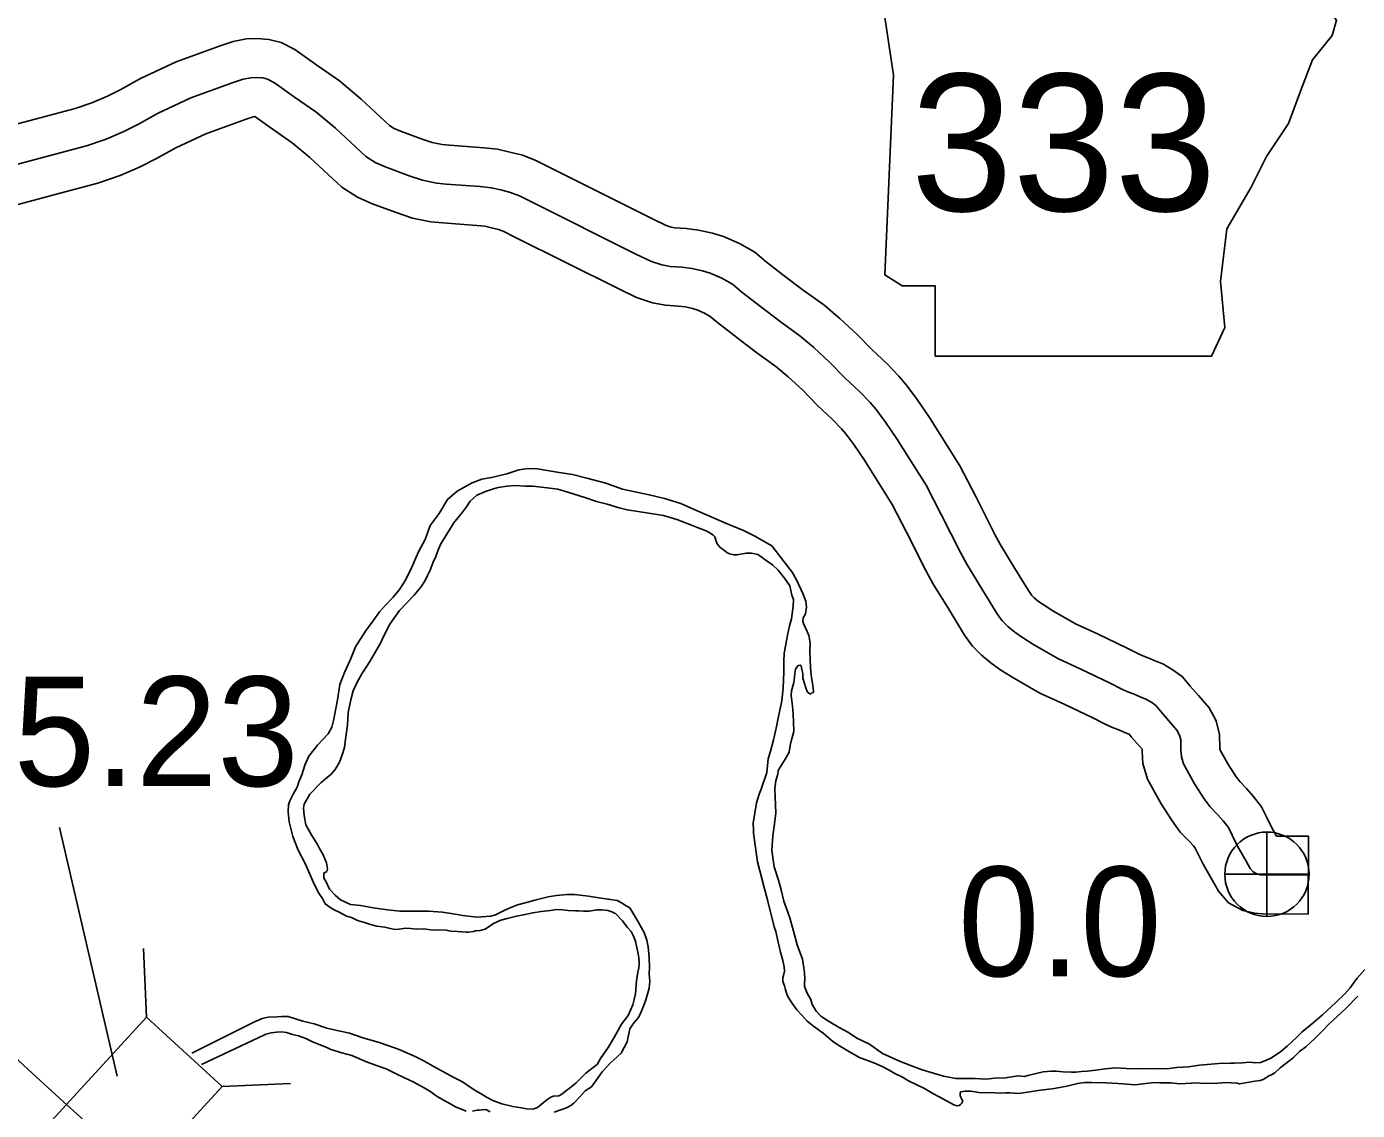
# Model space of a CAD drawing. Extents: x -83719 to 153526, y -11835 to 11446.
# Drawn here: x 13818.5 to 13989.5, y -1702.6 to -1563.3 of the extents above; entities that cross this region are included whole.
import ezdxf

# ---------------------------------------------------------------- set-up
doc = ezdxf.new("R2010")
doc.units = 0
for name, color, linetype in [('Level 10', 7, 'Continuous'), ('Level 15', 7, 'Continuous'), ('Level 20', 7, 'Continuous'), ('Level 21', 7, 'Continuous'), ('Level 25', 7, 'Continuous'), ('Level 26', 7, 'Continuous'), ('Level 58', 7, 'Continuous'), ('Level 59', 7, 'Continuous'), ('Level 9', 7, 'Continuous')]:
    doc.layers.add(name, color=color, linetype=linetype)

msp = doc.modelspace()

# ---------------------------------------------------------------- linework, layer by layer
at = {"layer": 'Level 10'}
for points in [[(13983.2, -1667.34), (13979.1, -1667.32), (13978.5, -1666.27), (13977.89, -1665.02), (13977.18, -1663.55), (13976.1, -1662.18), (13975.24, -1661.21), (13974.38, -1660.32), (13973.92, -1659.7), (13972.85, -1658.03), (13971.83, -1656.19), (13971.82, -1656.01), (13971.78, -1654.28), (13971.34, -1652.52), (13970.43, -1650.85), (13969.05, -1649.24), (13968.02, -1648.05), (13967.02, -1646.87), (13965.81, -1645.99), (13964.57, -1645.25), (13963.5, -1644.8), (13962.67, -1644.46), (13961.93, -1644.16), (13961.38, -1643.92), (13959.92, -1643.17), (13956.07, -1641.34), (13953.28, -1640.04), (13950.34, -1638.38), (13949.22, -1637.67), (13948.5, -1637.17), (13947.94, -1636.7), (13947.66, -1636.42), (13947.38, -1636.04), (13946.94, -1635.28), (13945.47, -1632.93), (13943.61, -1629.89), (13942.9, -1628.58), (13940.44, -1623.71), (13938.4, -1619.77), (13934.51, -1613.55), (13932.93, -1611.23), (13931.56, -1609.38), (13930.56, -1608.23), (13929.04, -1606.67), (13927.08, -1604.82), (13925.15, -1602.84), (13922.96, -1600.81), (13920.9, -1599.09), (13918.27, -1597.2), (13915.83, -1595.34), (13913.52, -1593.55), (13912.04, -1592.32), (13910.08, -1591.18), (13908.02, -1590.3), (13906.59, -1589.86), (13904.81, -1589.47), (13903.21, -1589.27), (13901.77, -1589.16), (13901.3, -1589.09), (13900.64, -1588.86), (13898.98, -1588.06), (13885.6, -1581.38), (13883.83, -1580.5), (13882.18, -1579.86), (13880.56, -1579.44), (13878.97, -1579.09), (13877.21, -1578.9), (13872.8, -1578.57), (13871.87, -1578.48), (13870.6, -1578.23), (13869.29, -1577.79), (13866.53, -1576.76), (13865.7, -1576.4), (13865.11, -1576.02), (13861.46, -1572.63), (13858.68, -1570.31), (13855.77, -1568.28), (13852.93, -1566.27), (13851.18, -1565.36), (13849.6, -1564.97), (13848.08, -1564.86), (13846.73, -1564.91), (13845.02, -1565.22), (13843.33, -1565.81), (13837.67, -1567.87), (13833.08, -1569.98), (13830.49, -1571.45), (13828.84, -1572.26), (13826.86, -1573.12), (13824.71, -1573.86), (13820.22, -1575.04), (13811.14, -1577.46)], [(13983.2, -1667.34), (13983.15, -1677.34), (13977.29, -1677.31), (13976.31, -1677.24), (13974.78, -1676.88), (13972.94, -1675.9), (13971.63, -1674.4), (13970.85, -1673.04), (13969.65, -1670.95), (13968.9, -1669.39), (13968.65, -1668.88), (13968.41, -1668.58), (13967.9, -1668), (13966.73, -1666.8), (13965.69, -1665.38), (13964.26, -1663.17), (13962.5, -1659.99), (13961.93, -1658.01), (13961.82, -1656.46), (13961.82, -1656.16), (13961.48, -1655.77), (13960.42, -1654.56), (13960.19, -1654.28), (13960.05, -1654.2), (13959.69, -1654.05), (13958.9, -1653.72), (13958.03, -1653.37), (13957.09, -1652.96), (13955.5, -1652.14), (13951.82, -1650.39), (13948.7, -1648.94), (13945.19, -1646.96), (13943.67, -1645.99), (13942.43, -1645.12), (13941.19, -1644.09), (13940.04, -1642.94), (13939, -1641.52), (13938.37, -1640.43), (13936.97, -1638.18), (13934.94, -1634.88), (13934.04, -1633.21), (13931.54, -1628.27), (13929.71, -1624.74), (13926.13, -1619.01), (13924.78, -1617.02), (13923.76, -1615.64), (13923.2, -1615), (13922.04, -1613.81), (13920.06, -1611.95), (13918.16, -1609.99), (13916.35, -1608.32), (13914.77, -1606.99), (13912.32, -1605.24), (13909.74, -1603.27), (13907.27, -1601.35), (13906.3, -1600.55), (13905.58, -1600.13), (13904.58, -1599.7), (13904.05, -1599.54), (13903.13, -1599.34), (13902.23, -1599.23), (13900.56, -1599.1), (13898.88, -1598.82), (13896.86, -1598.15), (13894.57, -1597.03), (13881.13, -1590.33), (13879.79, -1589.66), (13879.11, -1589.39), (13878.22, -1589.16), (13877.36, -1588.97), (13876.31, -1588.86), (13871.94, -1588.53), (13870.42, -1588.39), (13868.05, -1587.92), (13865.95, -1587.22), (13862.8, -1586.04), (13861, -1585.26), (13858.96, -1583.97), (13854.85, -1580.13), (13852.61, -1578.27), (13850.02, -1576.47), (13847.79, -1574.88), (13847.57, -1574.92), (13846.69, -1575.23), (13841.48, -1577.12), (13837.64, -1578.89), (13835.16, -1580.29), (13833.04, -1581.34), (13830.49, -1582.45), (13827.62, -1583.44), (13822.78, -1584.71), (13813.47, -1587.19)]]:
    msp.add_lwpolyline(points, dxfattribs=at)
at = {"layer": 'Level 15'}
msp.add_lwpolyline([(13837.23, -1714.48), (13835.25, -1712.54), (13833.35, -1710.78), (13831.44, -1709.01), (13830.04, -1707.77), (13828.45, -1706.28), (13825.37, -1703.44), (13823.2, -1701.45), (13820.17, -1698.68), (13818.6, -1697.25), (13817.36, -1696.11), (13816.21, -1695.12)], dxfattribs=at)
at = {"layer": 'Level 20'}
for p, q in [((13833.87, -1690.57), (13833.49, -1681.78)), ((13843.6, -1699.49), (13852.39, -1699.11))]:
    msp.add_line(p, q, dxfattribs=at)
msp.add_lwpolyline([(13816.83, -1728.68), (13843.6, -1699.49), (13833.87, -1690.57), (13807.11, -1719.76)], close=True, dxfattribs=at)
at = {"layer": 'Level 21'}
msp.add_lwpolyline([(13927.33, -1552.65), (13929.86, -1569.56), (13928.74, -1595.22), (13930.99, -1596.63), (13935.22, -1596.63), (13935.22, -1605.66), (13970.75, -1605.66), (13972.44, -1601.99), (13971.88, -1596.07), (13972.72, -1589.3), (13975.82, -1583.95), (13977.8, -1580), (13980.62, -1575.77), (13982.31, -1571.26), (13983.72, -1567.59), (13986.26, -1564.49), (13986.82, -1562.52), (13985.69, -1561.11), (13976.95, -1561.11), (13978.93, -1557.16), (13979.21, -1554.62), (13978.04, -1552.67)], close=True, dxfattribs=at)
at = {"layer": 'Level 26'}
for p, q in [((13977.87, -1677.65), (13977.87, -1666.81)), ((13972.45, -1672.23), (13983.29, -1672.23))]:
    msp.add_line(p, q, dxfattribs=at)
msp.add_circle((13977.87, -1672.23), 5.42, dxfattribs=at)
at = {"layer": 'Level 58'}
msp.add_line((13830.1, -1698.17), (13822.67, -1666.24), dxfattribs=at)
at = {"layer": 'Level 59'}
msp.add_lwpolyline([(13983.17, -1672.34), (13977.48, -1672.32), (13977.06, -1672.29), (13976.56, -1672.17), (13976.11, -1671.93), (13975.72, -1671.48), (13975.18, -1670.55), (13974.08, -1668.61), (13973.39, -1667.21), (13972.91, -1666.22), (13972.26, -1665.38), (13971.57, -1664.6), (13970.55, -1663.56), (13969.81, -1662.54), (13968.55, -1660.6), (13967.15, -1658.06), (13966.88, -1657.13), (13966.82, -1656.24), (13966.79, -1654.95), (13966.64, -1654.35), (13966.28, -1653.7), (13965.27, -1652.5), (13964.22, -1651.31), (13963.59, -1650.56), (13963.06, -1650.17), (13962.31, -1649.72), (13961.59, -1649.42), (13960.79, -1649.09), (13959.98, -1648.77), (13959.23, -1648.44), (13957.71, -1647.66), (13953.95, -1645.87), (13950.99, -1644.49), (13947.76, -1642.67), (13946.45, -1641.83), (13945.46, -1641.14), (13944.57, -1640.4), (13943.85, -1639.68), (13943.19, -1638.78), (13942.65, -1637.86), (13941.22, -1635.56), (13939.28, -1632.39), (13938.47, -1630.89), (13935.99, -1625.99), (13934.05, -1622.26), (13930.32, -1616.28), (13928.85, -1614.13), (13927.66, -1612.51), (13926.88, -1611.62), (13925.54, -1610.24), (13923.57, -1608.39), (13921.66, -1606.42), (13919.65, -1604.56), (13917.83, -1603.04), (13915.29, -1601.22), (13912.78, -1599.3), (13910.4, -1597.45), (13909.17, -1596.43), (13907.83, -1595.66), (13906.3, -1595), (13905.32, -1594.7), (13903.97, -1594.4), (13902.72, -1594.25), (13901.17, -1594.13), (13900.09, -1593.95), (13898.75, -1593.5), (13896.77, -1592.55), (13883.36, -1585.85), (13881.81, -1585.08), (13880.64, -1584.63), (13879.39, -1584.3), (13878.17, -1584.03), (13876.76, -1583.88), (13872.37, -1583.55), (13871.15, -1583.43), (13869.32, -1583.07), (13867.62, -1582.51), (13864.66, -1581.4), (13863.35, -1580.83), (13862.04, -1580), (13858.15, -1576.38), (13855.64, -1574.29), (13852.9, -1572.38), (13850.33, -1570.55), (13849.4, -1570.07), (13848.8, -1569.92), (13848, -1569.86), (13847.28, -1569.89), (13846.29, -1570.07), (13845.01, -1570.52), (13839.57, -1572.49), (13835.36, -1574.44), (13832.82, -1575.87), (13830.94, -1576.8), (13828.67, -1577.78), (13826.16, -1578.65), (13821.5, -1579.88), (13812.3, -1582.33)], dxfattribs=at)
at = {"layer": 'Level 9'}
for points in [[(13890.48, -1621.36), (13888.61, -1620.85), (13886.91, -1620.6), (13885.34, -1620.35), (13884.1, -1620.13), (13882.9, -1620.11), (13881.73, -1620.29), (13880.17, -1620.78), (13878.21, -1621.27), (13876.98, -1621.48), (13875.72, -1621.93), (13873.79, -1623.02), (13872.57, -1624.1), (13871.46, -1625.86), (13870.34, -1627.44), (13869.7, -1629.22), (13868.82, -1630.8), (13867.94, -1632.85), (13867.16, -1634.43), (13866.4, -1635.64), (13865.55, -1636.62), (13864.59, -1637.64), (13863.8, -1638.51), (13863.08, -1639.56), (13862.03, -1641.01), (13860.72, -1642.99), (13860.04, -1644.71), (13859.33, -1646.29), (13858.71, -1647.83), (13858.43, -1649.81), (13858.21, -1650.95), (13857.96, -1652.32), (13857.67, -1653.33), (13857.22, -1654.17), (13855.83, -1655.65), (13854.72, -1657.04), (13854.23, -1658.21), (13853.81, -1659.45), (13853.45, -1660.36), (13853.23, -1661.03), (13852.71, -1661.94), (13852.28, -1662.78), (13852.12, -1663.29), (13852.06, -1664.19), (13852.21, -1665.49), (13852.67, -1667.36), (13853.36, -1669.12), (13854.24, -1670.85), (13855, -1672.51), (13855.41, -1673.51), (13856.02, -1674.64), (13856.5, -1675.34), (13856.84, -1676.04), (13857.45, -1676.46), (13857.88, -1676.76), (13858.72, -1677.15), (13859.59, -1677.61), (13860.2, -1677.8), (13861, -1678.16), (13861.87, -1678.42), (13862.54, -1678.65), (13863.41, -1678.9), (13863.45, -1678.9), (13864.48, -1679.02), (13864.85, -1679.12), (13865.79, -1679.31), (13866.32, -1679.27), (13867.18, -1679.16), (13867.79, -1679.19), (13868.59, -1679.28), (13869.52, -1679.24), (13870.66, -1679.39), (13871.26, -1679.38), (13872.36, -1679.4), (13872.99, -1679.53), (13873.83, -1679.59), (13875, -1679.67), (13875.23, -1679.67), (13875.9, -1679.6), (13876.13, -1679.49), (13876.76, -1679.45), (13877.39, -1679.28), (13878.45, -1678.57), (13879.41, -1678.12), (13880.21, -1677.91), (13881.41, -1677.63), (13882.31, -1677.42), (13883.54, -1677.17), (13884.57, -1676.99), (13885.77, -1676.88), (13886.57, -1676.77), (13887.34, -1676.79), (13888.07, -1676.88), (13889, -1676.91), (13889.37, -1676.94), (13890.01, -1676.96), (13890.77, -1676.95), (13891.74, -1676.78), (13892.44, -1676.8), (13892.81, -1676.86), (13893.14, -1676.89)], [(13934.71, -1697.68), (13933.57, -1697.33), (13932.17, -1696.84), (13930.66, -1696.23), (13928.45, -1695.25), (13926.8, -1694.06), (13925.15, -1693.28), (13924.08, -1692.56), (13922.9, -1691.93), (13921.53, -1691.11), (13920.52, -1690.46), (13919.94, -1689.8), (13919.43, -1688.97), (13919.26, -1688.33), (13918.78, -1687.5), (13918.44, -1686.64), (13918.43, -1686.17), (13918.46, -1685.7), (13918.42, -1684.93), (13918.34, -1684.23), (13918.16, -1683.13), (13917.51, -1681.3), (13917.02, -1679.53), (13916.53, -1677.83), (13915.77, -1675.7), (13915.42, -1674.23), (13915.08, -1672.97), (13914.55, -1671.27), (13914.23, -1669.17), (13914.37, -1667.29), (13914.59, -1665.75), (13914.77, -1664.35), (13914.65, -1662.34), (13914.64, -1661.2), (13914.76, -1660.23), (13914.95, -1659.5), (13915.11, -1658.83), (13915.47, -1658.19), (13916.09, -1657.24), (13916.45, -1656.54), (13916.61, -1655.7), (13916.76, -1654.96), (13917.08, -1653.89), (13917.04, -1652.65), (13916.99, -1651.65), (13916.88, -1650.61), (13916.7, -1649.28), (13916.76, -1648.64), (13917.08, -1647.6), (13917.17, -1646.9), (13917.2, -1646.37), (13917.29, -1645.86), (13917.52, -1645.49), (13917.65, -1645.39), (13917.72, -1645.39), (13917.88, -1645.35), (13918.02, -1645.45), (13918.09, -1645.92), (13918.23, -1646.45), (13918.2, -1647.02), (13918.65, -1648.42), (13918.83, -1648.82), (13918.93, -1648.92), (13919.1, -1649.05), (13919.2, -1649.08), (13919.33, -1648.98), (13919.49, -1648.91), (13919.59, -1648.81), (13919.59, -1648.64), (13919.48, -1647.71), (13919.27, -1646.64), (13919.22, -1645.64), (13919.18, -1644.67), (13919.13, -1643.5), (13919.15, -1642.57), (13919.04, -1641.73), (13918.97, -1641.56), (13918.77, -1641.03), (13918.53, -1640.47), (13918.29, -1640), (13918.22, -1639.7), (13918.28, -1639.3), (13918.57, -1638.79), (13918.7, -1637.92), (13918.59, -1637.16), (13918.21, -1636.16), (13917.42, -1634.39), (13916.84, -1633.43), (13916.57, -1633.03), (13914.24, -1630.05), (13912.05, -1628.77), (13910.61, -1628.05), (13908.2, -1627.08), (13906.12, -1626.16), (13904.27, -1625.35), (13902.56, -1624.6), (13900.42, -1623.96), (13898.48, -1623.48), (13895.04, -1622.75), (13892.89, -1622), (13890.48, -1621.36)], [(13913.61, -1659.14), (13913.76, -1657.4), (13914.05, -1656.43), (13914.43, -1654.96), (13914.78, -1653.45), (13915.09, -1651.97), (13915.5, -1649.96), (13915.68, -1648.29), (13915.79, -1646.28), (13915.78, -1644.91), (13915.83, -1643.81), (13915.83, -1643.84), (13916.18, -1642.03), (13916.27, -1641.49), (13916.52, -1640.32), (13916.75, -1639.42), (13916.96, -1637.78), (13917.02, -1636.94), (13916.81, -1636.37), (13916.53, -1635.17), (13915.85, -1634.18), (13915.04, -1633.18), (13914.33, -1632.46), (13913.52, -1631.9), (13912.99, -1631.54), (13912.45, -1631.14), (13911.61, -1630.98), (13910.94, -1630.99), (13909.98, -1631.14), (13909.75, -1631.2), (13909.38, -1631.21), (13908.81, -1631.05), (13908.47, -1630.88), (13907.97, -1630.52), (13907.6, -1630.23), (13907.23, -1629.76), (13907.09, -1629.43), (13906.92, -1628.86), (13906.71, -1628.67), (13906.38, -1628.43), (13905.81, -1628.11), (13904.77, -1627.72), (13903.9, -1627.36), (13902.02, -1626.65), (13900.31, -1626.13), (13897.31, -1625.66), (13895.64, -1625.41), (13894.6, -1625.13), (13893.06, -1624.67), (13891.72, -1624.32), (13890.21, -1623.84), (13888.14, -1623.19), (13886.73, -1622.77), (13885.36, -1622.59), (13883.53, -1622.38), (13882.52, -1622.35), (13881.29, -1622.27), (13880.22, -1622.35), (13879.06, -1622.56), (13878.46, -1622.7), (13877.43, -1623.05), (13876.33, -1623.53), (13875.48, -1624.31), (13874.98, -1625.01), (13874.49, -1625.72), (13873.34, -1627.14), (13873.14, -1627.41), (13871.71, -1629.76), (13871.41, -1630.44), (13871.06, -1631.41), (13870.73, -1632.15), (13870.31, -1633.16), (13869.99, -1633.86), (13869.69, -1634.47), (13869.14, -1635.34), (13868.28, -1636.36), (13866.4, -1638.35), (13865.16, -1640.1), (13864.34, -1641.68), (13863.95, -1642.52), (13862.58, -1644.88), (13861.56, -1646.46), (13860.91, -1647.64), (13860.42, -1648.68), (13860.13, -1649.82), (13860.04, -1650.19), (13859.79, -1651.46), (13859.71, -1653.07), (13859.46, -1654.88), (13859.31, -1655.95), (13859.02, -1656.89), (13858.66, -1657.83), (13858.1, -1658.77), (13857.58, -1659.35), (13856.32, -1660.43), (13854.84, -1661.95), (13854.15, -1663.2), (13854.06, -1663.73), (13854.14, -1664.67), (13854.35, -1665.87), (13855.1, -1667.26)], [(13979.57, -1697.11), (13978.87, -1697.72), (13978.44, -1697.99), (13978.18, -1698.09), (13977.38, -1698.6), (13976.98, -1698.71), (13976.29, -1698.82), (13974.35, -1699.17), (13974.02, -1699.08), (13973.25, -1699.02), (13972.65, -1698.99), (13971.55, -1699.07), (13969.62, -1699.09), (13968.82, -1699.04), (13968.15, -1699.08), (13966.62, -1699.16), (13965.55, -1699.04), (13964.11, -1699.02), (13963.88, -1698.99), (13963.01, -1699.03), (13961.98, -1699.15), (13960.95, -1699.26), (13959.35, -1699.14), (13958.74, -1699.12), (13957.14, -1699), (13955.31, -1698.96), (13954.47, -1698.96), (13953.54, -1699.11), (13952.14, -1699.43), (13951.25, -1699.6), (13950.28, -1699.78), (13949.85, -1699.85), (13948.75, -1699.97), (13945.98, -1700.4), (13944.85, -1700.31), (13944.28, -1700.32), (13943.58, -1700.33), (13942.95, -1700.3), (13941.81, -1700.28), (13941.08, -1700.29), (13939.81, -1700.1), (13939.11, -1700.08), (13939.04, -1700.08), (13938.51, -1700.18), (13938.45, -1700.32), (13938.42, -1700.68), (13938.55, -1700.95), (13938.66, -1701.15), (13938.79, -1701.32), (13938.69, -1701.52), (13938.66, -1701.62), (13938.5, -1701.82), (13938.3, -1701.92), (13938.06, -1701.96), (13937.63, -1701.86), (13936.79, -1701.37), (13935.72, -1700.82), (13934.94, -1700.39), (13933.87, -1699.77), (13932.8, -1699.24), (13931.82, -1698.75), (13931.02, -1698.29), (13930.04, -1697.84), (13929.31, -1697.38), (13928.43, -1696.92), (13927.33, -1696.46), (13925.52, -1695.78), (13924.44, -1695.16), (13922.7, -1694.14), (13922.02, -1693.65), (13920.84, -1692.66), (13919.57, -1691.74), (13918.79, -1691.08), (13918.11, -1690.32), (13917.44, -1689.66), (13916.9, -1688.89), (13916.32, -1688), (13916.15, -1687.63), (13915.94, -1686.9), (13915.87, -1686.57), (13915.66, -1686), (13915.66, -1685.5), (13915.72, -1685.23), (13915.85, -1684.69), (13915.84, -1684.12), (13915.63, -1683.29), (13915.35, -1682.22), (13915.07, -1680.96), (13914.75, -1679.59), (13914.55, -1678.99), (13913.67, -1675.52), (13913.25, -1673.92), (13912.41, -1670.62), (13911.9, -1666.95), (13911.86, -1666.59), (13911.85, -1665.62), (13912.04, -1664.38), (13912.26, -1663.04), (13912.61, -1661.93), (13912.87, -1661.29), (13913.61, -1659.14)], [(13855.1, -1667.26), (13855.85, -1668.42), (13856.09, -1668.92), (13856.57, -1669.72), (13857.01, -1670.75), (13857.15, -1671.55), (13857.06, -1671.85), (13856.83, -1672.02), (13856.66, -1672.06), (13856.66, -1672.29), (13856.64, -1672.73), (13856.91, -1673.13), (13857.39, -1674.16), (13858.1, -1674.92), (13858.8, -1675.51), (13860.08, -1676.13), (13861.38, -1676.25), (13863.02, -1676.53), (13864.82, -1676.81), (13866.42, -1676.96), (13868.59, -1676.97), (13870.13, -1676.95), (13871.93, -1677.1), (13873.3, -1677.32), (13874.54, -1677.51), (13876.34, -1677.75), (13878.11, -1677.63), (13878.7, -1677.43), (13879.9, -1676.84), (13880.69, -1676.5), (13881.56, -1676.16), (13882.72, -1675.84), (13883.79, -1675.56), (13885.48, -1675.14), (13886.55, -1674.96), (13887.91, -1674.81), (13888.88, -1674.84), (13890.68, -1675.05), (13892.02, -1675.27), (13893.22, -1675.42), (13894.36, -1675.61), (13894.93, -1675.9), (13895.5, -1676.27), (13895.97, -1676.56), (13897.06, -1678.35), (13897.5, -1679.12), (13897.84, -1679.72), (13898.19, -1680.71), (13898.33, -1681.55), (13898.48, -1682.88), (13898.5, -1684.26), (13898.47, -1684.99), (13898.55, -1685.99), (13898.46, -1686.86), (13898.05, -1688.34), (13897.76, -1689.18), (13897.33, -1690.22), (13897.07, -1690.69), (13896.41, -1691.43), (13895.99, -1692.07), (13895.64, -1693.75), (13895.25, -1694.49), (13894.89, -1695.19), (13893.47, -1696.51), (13892.42, -1697.6), (13892.12, -1698.03), (13891.07, -1699.52), (13890.25, -1700.06), (13889.59, -1700.77), (13888.8, -1701.65), (13888.4, -1701.92), (13887.84, -1702.23), (13887.11, -1702.5), (13886.28, -1702.81)], [(13893.14, -1676.89), (13893.78, -1677.09), (13893.98, -1677.22), (13894.15, -1677.28), (13895.06, -1678.21), (13895.63, -1679.01), (13896.14, -1679.57), (13896.45, -1680.17), (13896.72, -1680.8), (13896.86, -1681.47), (13897.01, -1682.23), (13897.15, -1682.93), (13897.19, -1683.73), (13897.13, -1684.24), (13897, -1684.81), (13896.91, -1685.38), (13896.85, -1685.91), (13896.82, -1686.45), (13896.7, -1687.59), (13896.58, -1688.15), (13896.35, -1688.99), (13895.77, -1690.37), (13894.91, -1691.48), (13894, -1693.1), (13893.18, -1694.48), (13892.23, -1695.89), (13891.77, -1696.67), (13891.64, -1696.77), (13890.35, -1697.79), (13889.07, -1699.04), (13888.77, -1699.28), (13887.12, -1700.57), (13886.85, -1700.7), (13886.18, -1700.74), (13885.85, -1700.88), (13885.32, -1701.22), (13884.13, -1702.2), (13883.54, -1702.41), (13882.7, -1702.35), (13882.07, -1702.23), (13880.93, -1702.07), (13879.52, -1701.72), (13878.39, -1701.27), (13877.58, -1700.87), (13876.87, -1700.45), (13876.2, -1700.05), (13875.46, -1699.56), (13874.46, -1698.9), (13873.62, -1698.48), (13872.88, -1698.09), (13871.03, -1697.04), (13869.32, -1696.12), (13868.41, -1695.63), (13866.33, -1694.75), (13865.03, -1694.26), (13863.65, -1693.78), (13861.68, -1693.23), (13859.94, -1692.65), (13858.37, -1692.3), (13857.06, -1691.98), (13855.42, -1691.46), (13853.98, -1691.08), (13852.08, -1690.5), (13851.27, -1690.51), (13850.64, -1690.55), (13849.51, -1690.6), (13848.74, -1690.74), (13847.65, -1691.22), (13839.68, -1695.19)], [(13990.46, -1684.45), (13989.44, -1685.63), (13988.55, -1686.81), (13987.89, -1687.59), (13986.74, -1688.7), (13985.02, -1690.29), (13983.8, -1691.31), (13982.41, -1692.46), (13981.66, -1693.21), (13980.47, -1694.32), (13979.61, -1695.03), (13979.28, -1695.27), (13978.45, -1695.82), (13977.82, -1696.09), (13977.02, -1696.43), (13976.39, -1696.44), (13975.62, -1696.38), (13974.72, -1696.46), (13973.66, -1696.51), (13973.16, -1696.51), (13971.69, -1696.53), (13969.22, -1696.76), (13967.79, -1696.97), (13966.26, -1697.06), (13965.03, -1697.21), (13963.29, -1697.16), (13961.96, -1697.24), (13959.82, -1697.17), (13958.39, -1697.11), (13957.09, -1697.23), (13955.86, -1697.38), (13954.76, -1697.52), (13954.02, -1697.57), (13953.29, -1697.67), (13952.76, -1697.65), (13951.62, -1697.59), (13950.79, -1697.54), (13950.15, -1697.51), (13949.12, -1697.62), (13947.12, -1698.08), (13946.69, -1698.22), (13945.89, -1698.13), (13944.26, -1698.38), (13942.89, -1698.43), (13941.76, -1698.54), (13940.36, -1698.46), (13937.89, -1698.45), (13936.29, -1698.17), (13934.71, -1697.68)], [(13989.53, -1687.87), (13988.02, -1689.49), (13985.84, -1691.49), (13985.08, -1692.26), (13983.96, -1693.35), (13982.87, -1694.4), (13982.04, -1695.01), (13981.29, -1695.75), (13980.86, -1696.12), (13980.13, -1696.67), (13979.57, -1697.11)], [(13862.15, -1696.34), (13860.27, -1695.52), (13858.97, -1695.17), (13857.56, -1694.72), (13857.13, -1694.52), (13856.19, -1694.16), (13855.22, -1693.77), (13854.34, -1693.32), (13853.41, -1692.99), (13852.64, -1692.8), (13851.87, -1692.57), (13851.23, -1692.48), (13850.56, -1692.52), (13849.87, -1692.6), (13849.2, -1692.77), (13848.93, -1692.88), (13840.93, -1696.67)], [(13874.97, -1702.68), (13873.59, -1702.12), (13872.75, -1701.63), (13872.05, -1701.24), (13871.11, -1700.68), (13870.4, -1700.19), (13869.56, -1699.66), (13868.12, -1698.88), (13867.04, -1698.39), (13865.94, -1697.86), (13864.66, -1697.24), (13863.29, -1696.76), (13862.15, -1696.34)], [(13878.04, -1702.74), (13877.47, -1702.45), (13876.63, -1702.52), (13876.33, -1702.53), (13875.77, -1702.67)]]:
    msp.add_lwpolyline(points, dxfattribs=at)

# ---------------------------------------------------------------- texts
at = {"layer": 'Level 21'}
msp.add_text('333', height=17.6, dxfattribs=at).set_placement((13932.1, -1587.01))
at = {"layer": 'Level 25'}
msp.add_text('0.0', height=14.08, dxfattribs=at).set_placement((13938.17, -1685.33))
at = {"layer": 'Level 58'}
msp.add_text('15.23', height=14.08, dxfattribs=at).set_placement((13806.32, -1660.9))

doc.saveas('drawing.dxf')
